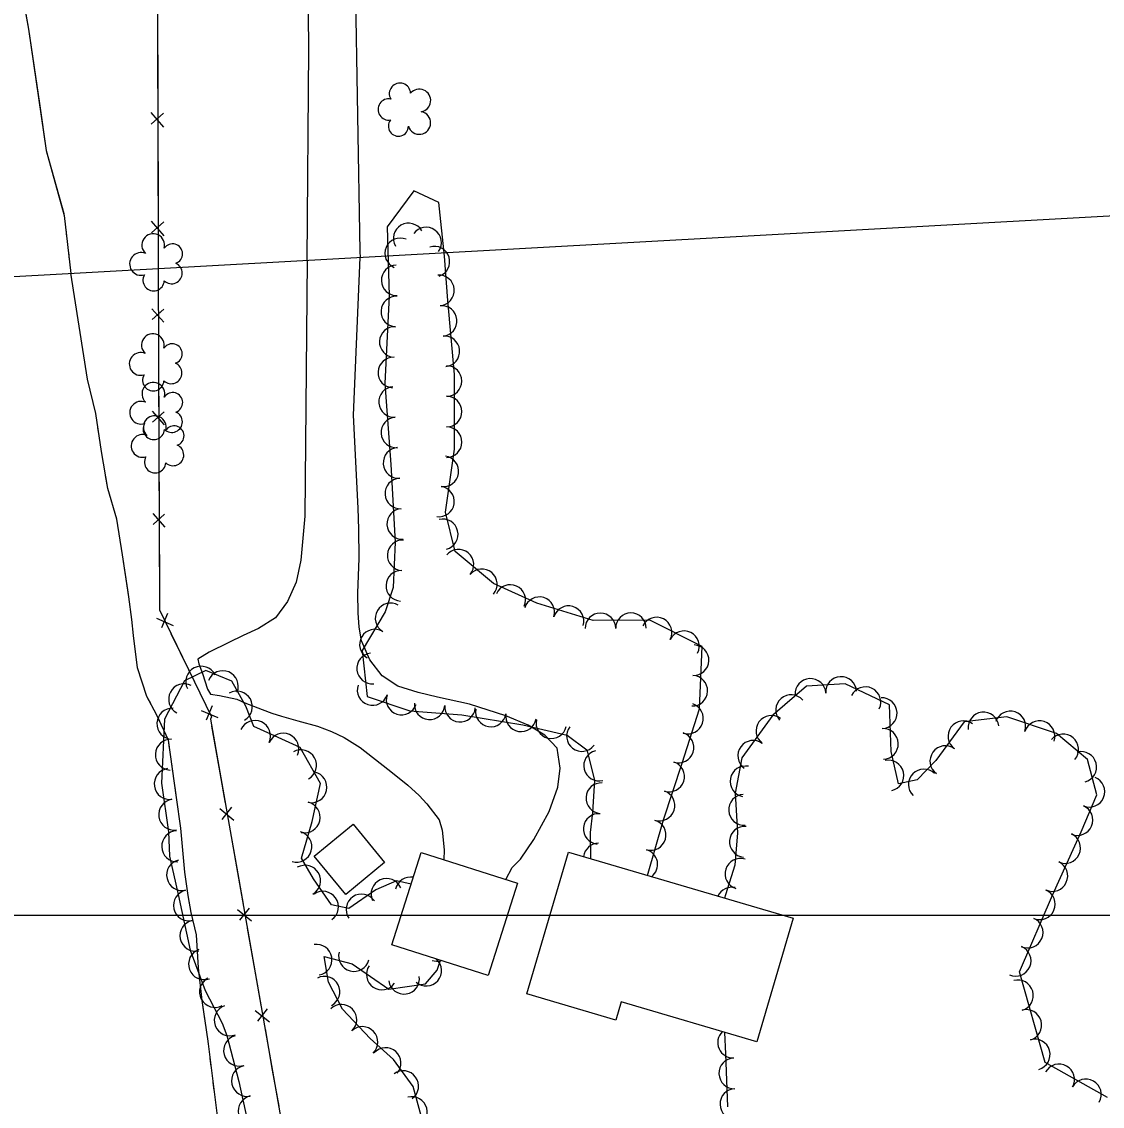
# Model space of a CAD drawing. Extents: x 353423 to 364002, y 127000 to 201942.
# Drawn here: x 361670.5 to 361952.6, y 147450.1 to 147733.2 of the extents above; entities that cross this region are included whole.
import ezdxf

# ---------------------------------------------------------------- set-up
doc = ezdxf.new("R2010")
doc.units = 0
for name, color, linetype in [('E_DTM_SlopeBottom', 7, 'Continuous'), ('E_FEN_Generic', 7, 'Continuous'), ('E_LAND_TreeLine', 7, 'Continuous'), ('E_MISCPROP', 7, 'Continuous'), ('E_RDWY_Gravel', 7, 'Continuous'), ('E_STRUCT_WingWall', 7, 'Continuous'), ('E_WTR_FlowLine', 7, 'Continuous')]:
    doc.layers.add(name, color=color, linetype=linetype)

msp = doc.modelspace()

# ---------------------------------------------------------------- linework, layer by layer
at = {"layer": 'E_DTM_SlopeBottom'}
for p, q in [((361704.23, 147709.51), (361707.54, 147705.73)), ((361707.53, 147709.35), (361704.31, 147706.49)), ((361704.31, 147681.13), (361707.61, 147677.34)), ((361707.61, 147680.96), (361704.38, 147678.11)), ((361704.47, 147658.31), (361707.59, 147654.76)), ((361707.58, 147658.16), (361704.54, 147655.46)), ((361704.58, 147631.56), (361707.71, 147628)), ((361707.69, 147631.41), (361704.66, 147628.71)), ((361704.69, 147604.8), (361707.82, 147601.24)), ((361707.8, 147604.65), (361704.77, 147601.95)), ((361708.53, 147578.69), (361706.96, 147574.95)), ((361705.66, 147577.48), (361710.02, 147575.63)), ((361717.35, 147553.42), (361721.71, 147551.56)), ((361720.22, 147554.63), (361718.65, 147550.88)), ((361722.17, 147527.77), (361725.85, 147524.8)), ((361725.26, 147528.16), (361722.73, 147524.98)), ((361726.82, 147501.43), (361730.51, 147498.45)), ((361729.91, 147501.81), (361727.38, 147498.63)), ((361731.48, 147475.08), (361735.16, 147472.1)), ((361734.57, 147475.46), (361732.04, 147472.28))]:
    msp.add_line(p, q, dxfattribs=at)
for points in [[(361705.35, 148061.44), (361705.74, 147973.83), (361705.66, 147822.02), (361706.09, 147682.87), (361706.07, 147668.72)], [(361705.94, 147732.38), (361705.97, 147720.84)], [(361705.97, 147720.84), (361706, 147710.7)], [(361706.02, 147703.99), (361706.06, 147692.46)], [(361706.06, 147692.46), (361706.09, 147682.87), (361706.09, 147682.31)], [(361706.08, 147675.61), (361706.07, 147668.72)], [(361706.09, 147669), (361706.47, 147579.64), (361720.02, 147551.75), (361719.74, 147551.1), (361745.23, 147406.84)], [(361706.09, 147669), (361706.13, 147659.43)], [(361706.16, 147653.11), (361706.21, 147642.24)], [(361706.21, 147642.24), (361706.24, 147632.68)], [(361706.27, 147626.36), (361706.32, 147615.49)], [(361706.32, 147615.49), (361706.36, 147605.92)], [(361706.38, 147599.6), (361706.43, 147588.73)], [(361706.43, 147588.73), (361706.47, 147579.64), (361706.67, 147579.21)], [(361709.43, 147573.53), (361714.19, 147563.75)], [(361714.19, 147563.75), (361718.37, 147555.15)], [(361720.06, 147549.29), (361721.96, 147538.58)], [(361721.96, 147538.58), (361723.62, 147529.16)], [(361724.72, 147522.94), (361726.61, 147512.23)], [(361726.61, 147512.23), (361728.27, 147502.81)], [(361729.37, 147496.59), (361731.27, 147485.88)], [(361731.27, 147485.88), (361732.93, 147476.47)], [(361734.03, 147470.24), (361735.92, 147459.53)], [(361735.92, 147459.53), (361737.58, 147450.12)]]:
    msp.add_lwpolyline(points, dxfattribs=at)
at = {"layer": 'E_FEN_Generic'}
for points in [[(361833.9, 147510.35), (361838.02, 147524.89), (361842.91, 147539.69), (361847.48, 147553.87), (361848.16, 147570.15), (361834.49, 147576.97), (361819.73, 147576.93), (361804.95, 147581.45), (361793.68, 147586.52), (361783.69, 147594.88), (361781.15, 147605.18), (361783.52, 147621.66), (361783.49, 147641.14), (361781.74, 147660.48), (361780.86, 147672.01), (361779.38, 147686.06), (361772.88, 147689.09), (361765.9, 147679.64), (361766.41, 147661.7), (361765.26, 147638.78), (361766.82, 147617.65), (361768.01, 147597.32), (361767.48, 147585.52), (361765.36, 147579.16), (361759.38, 147569.1), (361760.67, 147557.02), (361771.81, 147553.35), (361785.42, 147552.25), (361801.31, 147549.68), (361812.93, 147547), (361818.08, 147543.09), (361820.05, 147535.19), (361819.48, 147526.78), (361818.95, 147521.52), (361819.04, 147514.73)], [(361772.17, 147508.02), (361768.32, 147508.92), (361762.98, 147506.55), (361755.87, 147501.7), (361751.39, 147502.63), (361746.65, 147509.42), (361743.52, 147514.8), (361746.29, 147524.38), (361748.51, 147534.31), (361743.22, 147543.74), (361735.5, 147547.19), (361731.06, 147549.22), (361729.03, 147554.54), (361725.33, 147561.04), (361718.54, 147563.86), (361713.01, 147561.11), (361707.75, 147551.14), (361706.94, 147534.42), (361708.83, 147521.68), (361709.05, 147515.34), (361711.37, 147505.32), (361714.49, 147490.83), (361718.35, 147480.33), (361722.82, 147471.8), (361724.03, 147468.51), (361727.19, 147456.5), (361730.68, 147440.58)], [(361954.03, 147452.36), (361937.75, 147461.5), (361931.04, 147485.14), (361939.61, 147505.2), (361947.14, 147521.73), (361951.18, 147531.4), (361948.79, 147540.59), (361940.67, 147547.42), (361927.68, 147551.74), (361916.53, 147550.48), (361909.19, 147540.35), (361904.32, 147535.33), (361899.41, 147534.21), (361897.53, 147542.7), (361897.05, 147554.88), (361885.53, 147560.39), (361875.44, 147559.77), (361866.6, 147552.14), (361858.55, 147541.08), (361856.74, 147531.78), (361857.39, 147521.45), (361856.66, 147513.03), (361854.22, 147505.31), (361854.03, 147504.43)], [(361775.04, 147446.62), (361772.73, 147455.26), (361767.59, 147462.3), (361761.46, 147467.79), (361754.23, 147475.39), (361750.58, 147482.48), (361749.46, 147489.17), (361756.78, 147487.24), (361766.36, 147480.66), (361775.88, 147482.06), (361779, 147485.58), (361779.85, 147488.17)], [(361854, 147469.35), (361854.28, 147463.77), (361854.75, 147449.92)]]:
    msp.add_lwpolyline(points, dxfattribs=at)
for centre, radius, start, end in [((361769.24, 147714.44), 2.78, 2.305, 210.078), ((361774.31, 147712.67), 2.97, 279.3341, 140.568), ((361766.3, 147710.32), 2.78, 78.982, 279.993), ((361774.29, 147706.81), 2.97, 196.9849, 79.9582), ((361768.83, 147705.96), 2.61, 141.6901, 359.6227), ((361771.5, 147676.64), 3.99, 30.0724, 210.0571), ((361776.07, 147675.59), 3.99, 324.4006, 144.3853), ((361704.82, 147674.89), 2.97, 344.0589, 227.0322), ((361769.3, 147672.76), 3.99, 66.9672, 246.9519), ((361709.87, 147672.64), 2.61, 288.7642, 146.6968), ((361778.25, 147670.6), 3.99, 287.4922, 107.4769), ((361701.63, 147669.99), 2.97, 66.4081, 287.642), ((361709.62, 147667.6), 2.78, 226.056, 67.0671), ((361768.38, 147665.71), 3.99, 91.6135, 271.5982), ((361704.92, 147665.74), 2.78, 149.379, 357.152), ((361779.45, 147663.09), 3.99, 274.3798, 94.3645), ((361768.29, 147657.58), 3.99, 87.152, 267.1367), ((361780.13, 147655.12), 3.99, 275.1727, 95.1574), ((361704.73, 147648.79), 2.97, 344.0589, 227.0322), ((361767.89, 147649.62), 3.99, 87.152, 267.1367), ((361780.85, 147647.18), 3.99, 275.1727, 95.1574), ((361709.78, 147646.54), 2.61, 288.7642, 146.6968), ((361701.54, 147643.88), 2.97, 66.4081, 287.642), ((361767.5, 147641.65), 3.99, 87.152, 267.1367), ((361709.53, 147641.5), 2.78, 226.056, 67.0671), ((361781.41, 147639.42), 3.99, 270.0988, 90.0835), ((361704.83, 147639.63), 2.78, 149.379, 357.152), ((361704.86, 147636.06), 2.97, 344.0589, 227.0322), ((361767.71, 147633.96), 3.99, 94.2139, 274.1986), ((361709.9, 147633.81), 2.61, 288.7642, 146.6968), ((361781.42, 147631.44), 3.99, 270.0988, 90.0835), ((361701.66, 147631.15), 2.97, 66.4081, 287.642), ((361705.22, 147627.38), 2.97, 344.0589, 227.0322), ((361709.66, 147628.77), 2.78, 226.056, 67.0671), ((361768.3, 147626), 3.99, 94.2139, 274.1986), ((361704.95, 147626.9), 2.78, 149.379, 357.152), ((361710.26, 147625.12), 2.61, 288.7642, 146.6968), ((361781.43, 147623.47), 3.99, 270.0988, 90.0835), ((361702.02, 147622.47), 2.97, 66.4081, 287.642), ((361710.02, 147620.09), 2.78, 226.056, 67.0671), ((361768.88, 147618.05), 3.99, 94.2139, 274.1986), ((361705.31, 147618.22), 2.78, 149.379, 357.152), ((361780.58, 147615.86), 3.99, 261.8016, 81.7863), ((361769.35, 147610.06), 3.99, 93.3598, 273.3444), ((361779.44, 147607.97), 3.99, 261.8016, 81.7863), ((361769.82, 147602.1), 3.99, 93.3598, 273.3444), ((361780.43, 147599.38), 3.99, 283.8919, 103.8766), ((361769.95, 147593.92), 3.99, 87.4545, 267.4391), ((361784.52, 147591.47), 3.99, 320.0597, 140.0444), ((361769.59, 147585.96), 3.99, 87.4545, 267.4391), ((361790.63, 147586.35), 3.99, 320.0597, 140.0444), ((361798.06, 147582.26), 3.99, 335.804, 155.7887), ((361766.78, 147577.46), 3.99, 59.2941, 239.2788), ((361805.64, 147579.06), 3.99, 342.985, 162.9697), ((361813.26, 147576.72), 3.99, 342.985, 162.9697), ((361821.58, 147574.84), 3.99, 0.1629, 180.1476), ((361829.56, 147574.87), 3.99, 0.1629, 180.1476), ((361836.27, 147573.75), 3.99, 333.4879, 153.4726), ((361762.7, 147570.61), 3.99, 59.2941, 239.2788), ((361843.41, 147570.19), 3.99, 333.4879, 153.4726), ((361845.92, 147566.53), 3.99, 267.6153, 87.6), ((361761.98, 147564.37), 3.99, 96.0964, 276.0811), ((361717.35, 147560.91), 4.04, 26.5395, 206.5242), ((361722.99, 147559.72), 4.04, 337.4399, 157.4246), ((361845.59, 147558.57), 3.99, 267.6153, 87.6), ((361876.44, 147557.72), 4.02, 3.5239, 183.5086), ((361884.45, 147558.21), 4.02, 3.5239, 183.5086), ((361712.88, 147556.33), 4.04, 62.1831, 242.1677), ((361726.67, 147554.41), 4.04, 299.6424, 119.6271), ((361762.08, 147558.75), 3.99, 161.7859, 341.7706), ((361890.78, 147555.55), 4.02, 334.4525, 154.4371), ((361769.66, 147556.25), 3.99, 161.7859, 341.7706), ((361776.98, 147555.03), 3.99, 175.3942, 355.3789), ((361844.46, 147551.31), 3.99, 252.1212, 72.1059), ((361871.39, 147553.49), 4.02, 40.776, 220.7607), ((361895.03, 147552.71), 4.02, 272.2596, 92.2443), ((361709.81, 147549.95), 4.04, 87.2374, 267.2221), ((361784.93, 147554.38), 3.99, 175.3942, 355.3789), ((361792.97, 147553.14), 3.99, 170.8038, 350.7885), ((361800.84, 147551.87), 3.99, 170.8038, 350.7885), ((361866.23, 147548.06), 4.02, 53.9498, 233.9345), ((361921.6, 147548.93), 4.02, 6.4566, 186.4413), ((361928.61, 147549.22), 4.02, 341.6415, 161.6262), ((361731.4, 147546.74), 4.04, 335.4259, 155.4105), ((361808.76, 147550.1), 3.99, 167.0379, 347.0226), ((361916.37, 147546.68), 4.02, 54.0887, 234.0734), ((361936.23, 147546.68), 4.02, 341.6415, 161.6262), ((361738.78, 147543.41), 4.04, 335.9729, 155.9576), ((361816.75, 147546.72), 3.99, 142.7548, 322.7394), ((361842.01, 147543.73), 3.99, 252.1212, 72.1059), ((361895.35, 147544.68), 4.02, 272.2596, 92.2443), ((361942.42, 147543.21), 4.02, 319.9061, 139.8908), ((361709.42, 147541.87), 4.04, 87.2374, 267.2221), ((361861.5, 147541.56), 4.02, 53.9498, 233.9345), ((361911.66, 147540.17), 4.02, 54.0887, 234.0734), ((361743.41, 147539.08), 4.04, 299.2665, 119.2511), ((361821.24, 147539.01), 3.99, 104.0046, 283.9893), ((361947.12, 147538.64), 4.02, 284.6148, 104.5995), ((361709.11, 147534.22), 4.04, 98.4487, 278.4333), ((361839.54, 147536.16), 3.99, 251.7389, 71.7236), ((361859.48, 147534.88), 4.02, 79.0084, 258.9931), ((361896.77, 147536.42), 4.02, 282.5308, 102.5154), ((361906.02, 147534.05), 4.02, 45.906, 225.8907), ((361746.13, 147533.37), 4.04, 257.4471, 77.4318), ((361949.24, 147532.2), 4.02, 247.3319, 67.3166), ((361821.82, 147530.51), 3.99, 86.1755, 266.1602), ((361837.04, 147528.59), 3.99, 251.7389, 71.7236), ((361710.29, 147526.22), 4.04, 98.4487, 278.4333), ((361744.37, 147525.48), 4.04, 257.4471, 77.4318), ((361859.12, 147527.46), 4.02, 93.6175, 273.6022), ((361946.14, 147524.79), 4.02, 247.3319, 67.3166), ((361821.15, 147522.49), 3.99, 84.2302, 264.2149), ((361834.71, 147520.87), 3.99, 254.1849, 74.1696), ((361711.07, 147517.95), 4.04, 92.0228, 272.0074), ((361742.19, 147517.84), 4.04, 253.8279, 73.8126), ((361859.3, 147519.13), 4.02, 85.0221, 265.0067), ((361942.91, 147517.51), 4.02, 245.5172, 65.5019), ((361821.13, 147514.76), 3.99, 90.7747, 172.596), ((361832.54, 147513.2), 3.99, 307.5359, 74.1696), ((361712.36, 147510.42), 4.04, 103.0565, 283.0412), ((361744.47, 147508.96), 4.04, 300.2276, 120.2123), ((361858.14, 147510.75), 4.02, 72.4991, 252.4838), ((361939.58, 147510.2), 4.02, 245.5172, 65.5019), ((361772.05, 147505.87), 4.04, 79.9302, 166.851), ((361765.74, 147505.46), 4.04, 23.9622, 203.9469), ((361855.92, 147503.23), 4.02, 77.5689, 154.7852), ((361714.14, 147502.5), 4.04, 102.1399, 282.1246), ((361749.14, 147502.15), 4.04, 304.8988, 124.8835), ((361759.22, 147501.42), 4.04, 34.3015, 214.2862), ((361936.3, 147502.81), 4.02, 246.8943, 66.8789), ((361715.84, 147494.6), 4.04, 102.1399, 282.1246), ((361933.15, 147495.42), 4.02, 246.8943, 66.8789), ((361718.09, 147487.17), 4.04, 110.2153, 290.2), ((361747.48, 147488.31), 4.01, 279.4519, 99.4366), ((361757.24, 147489.29), 4.01, 165.2626, 345.2472), ((361930, 147488.04), 4.02, 246.8943, 66.8789), ((361776.11, 147485.48), 4.01, 228.3721, 48.3568), ((361778.87, 147491.95), 4.01, 251.9507, 286.6931), ((361764.5, 147484.48), 4.01, 145.492, 325.4767), ((361720.96, 147479.92), 4.04, 117.6318, 297.6165), ((361749.52, 147479.96), 4.01, 297.2566, 117.2413), ((361770.32, 147483.36), 4.01, 188.4098, 8.3944), ((361930.6, 147479), 4.02, 285.8387, 105.8234), ((361724.81, 147472.5), 4.04, 110.147, 290.1317), ((361753.94, 147472.64), 4.01, 313.566, 133.5507), ((361932.79, 147471.28), 4.02, 285.8387, 105.8234), ((361759.46, 147466.84), 4.01, 313.566, 133.5507), ((361727.24, 147464.59), 4.04, 104.7545, 284.7392), ((361856.23, 147466.69), 4.01, 134.9409, 272.8659), ((361934.98, 147463.55), 4.02, 285.8387, 105.8234), ((361765.51, 147461.34), 4.01, 318.1591, 138.1438), ((361856.55, 147458.65), 4.01, 91.943, 271.9277), ((361729.31, 147456.69), 4.04, 102.379, 282.3636), ((361770.09, 147455.32), 4.01, 306.1916, 126.1762), ((361941.35, 147457.07), 4.02, 330.7241, 150.7088), ((361948.35, 147453.14), 4.02, 330.7241, 150.7088), ((361856.82, 147450.64), 4.01, 91.943, 271.9277), ((361731.04, 147448.8), 4.04, 102.379, 282.3636), ((361772.36, 147448.53), 4.01, 284.9762, 104.9609)]:
    msp.add_arc(centre, radius, start, end, dxfattribs=at)
at = {"layer": 'E_LAND_TreeLine'}
for p, q in [((358000, 147500), (363000, 147500)), ((359000, 147500), (363000, 147500)), ((360000, 147500), (362000, 147500)), ((361500, 147500), (363000, 147500))]:
    msp.add_line(p, q, dxfattribs=at)
at = {"layer": 'E_MISCPROP'}
for points in [[(361744.98, 147670.88), (361745.47, 147726.1), (361744.44, 147835.43), (361742.25, 147914.78), (361742, 147935.75), (361743.97, 147953.2), (361746.46, 147961.63), (361753.22, 147979.46), (361761.38, 147991.89), (361774.73, 148006.02), (361792.18, 148018.02), (361814.83, 148025.27), (361840.6, 148030.99), (361878.39, 148032.31), (361946.96, 148034.8), (361954.58, 148036.62), (361962.41, 148039.96), (361965.7, 148041.96), (361967.83, 148045.22)], [(361969.68, 148008.41), (361961.1, 148013.48), (361957.12, 148014.15), (361953.69, 148014.35), (361934.38, 148014.7), (361887.46, 148015.06), (361834.3, 148014.26), (361821.77, 148012.47), (361812.54, 148010.38), (361804.48, 148007.09), (361789.54, 147999.3), (361769.46, 147982.06), (361762.15, 147971.51), (361759.32, 147964.02), (361758.08, 147960.47), (361756.07, 147947.53), (361756.9, 147932.11), (361758.44, 147864.93), (361757.52, 147744.32), (361758.8, 147673.21), (361758.83, 147671.64)], [(361796.89, 147509.26), (361798.56, 147512.37), (361800.69, 147514.6), (361804.18, 147519.7), (361808.17, 147527.07), (361810.43, 147533.42), (361811.11, 147538.32), (361810.3, 147543.59), (361807.1, 147546.93), (361802.72, 147549.61), (361796.93, 147551.99), (361787.38, 147555.02), (361779.08, 147556.86), (361774.04, 147558.07), (361768.65, 147559.73), (361764.64, 147562.47), (361761.38, 147566.6), (361759.22, 147571.63), (361758.62, 147575.18), (361758.36, 147578.9), (361758.22, 147584.01), (361758.61, 147593.21), (361758.47, 147600.76), (361758.31, 147606.27), (361757.09, 147630.54), (361758.83, 147671.64)], [(361744.98, 147670.88), (361744.41, 147604.11), (361743.36, 147592.67), (361742.11, 147586.92), (361739.86, 147581.9), (361736.72, 147577.59), (361732.31, 147574.81), (361728.27, 147573), (361724.54, 147571.12), (361719.47, 147568.59), (361716.49, 147566.81), (361716.71, 147565.54), (361717.67, 147563.05), (361719.01, 147558.94), (361719.79, 147557.67), (361722.15, 147557.28), (361726.61, 147556.37), (361728.78, 147555.42), (361733.26, 147553.67), (361735.83, 147552.72), (361738.33, 147551.93), (361742.62, 147550.69), (361747.71, 147549.32), (361751.38, 147547.95), (361754.69, 147546.33), (361758.82, 147543.77), (361762.11, 147541.24), (361766.9, 147537.5), (361771.31, 147533.93), (361774.29, 147531.18), (361776.29, 147529.03), (361779.44, 147524.87), (361780.29, 147522.12), (361780.78, 147516.99), (361780.74, 147514.39)]]:
    msp.add_lwpolyline(points, dxfattribs=at)
at = {"layer": 'E_RDWY_Gravel'}
msp.add_lwpolyline([(362562.64, 147716.17), (361603.97, 147663.07)], dxfattribs=at)
msp.add_lwpolyline([(362562.64, 147716.17), (361603.97, 147663.07)], dxfattribs=at)
at = {"layer": 'E_STRUCT_WingWall'}
for points in [[(361668.34, 147753.42), (361672.27, 147731.27), (361676.87, 147699.61), (361681.57, 147682.66), (361683.32, 147667.46)], [(361670.54, 147740.99), (361672.27, 147731.27), (361675.09, 147711.86)], [(361675.09, 147711.86), (361676.87, 147699.61), (361681.44, 147683.13)], [(361681.98, 147679.11), (361682.21, 147677.09)], [(361682.68, 147673.05), (361682.91, 147671.03)], [(361725.08, 147419.74), (361719.13, 147467.08), (361717.56, 147477.68), (361716.63, 147486.23), (361716.13, 147494.81), (361714.73, 147500.68), (361713.98, 147505.11), (361713.1, 147511.23), (361712.06, 147522.68), (361710.89, 147530.71), (361708.78, 147545.69), (361705.69, 147552.38), (361703.16, 147557.07), (361700.74, 147564.58), (361699.69, 147572.96), (361699.24, 147577.19), (361698.49, 147583.04), (361696.76, 147594.02), (361695.35, 147603.32), (361692.97, 147611.35), (361691.29, 147621.01), (361689.87, 147630.92), (361687.64, 147639.89), (361683.34, 147667.61)], [(361688.23, 147637.51), (361687.64, 147639.89), (361683.34, 147667.61)], [(361689.75, 147631.39), (361689.24, 147633.43)], [(361690.7, 147625.15), (361690.4, 147627.23)], [(361691.66, 147618.92), (361691.3, 147620.99)], [(361698.2, 147584.9), (361696.76, 147594.02), (361695.35, 147603.32), (361692.97, 147611.35), (361692.38, 147614.77)], [(361704.17, 147555.2), (361703.16, 147557.07), (361700.74, 147564.58), (361699.69, 147572.96), (361699.24, 147577.19), (361698.49, 147583.04), (361698.2, 147584.9)], [(361706.99, 147549.57), (361706.11, 147551.48)], [(361709.06, 147543.68), (361708.78, 147545.69), (361708.75, 147545.75)], [(361709.94, 147537.43), (361709.65, 147539.51)], [(361714.33, 147503.07), (361713.98, 147505.11), (361713.1, 147511.23), (361712.06, 147522.68), (361710.89, 147530.71), (361710.53, 147533.27)], [(361718.26, 147472.92), (361717.56, 147477.68), (361716.63, 147486.23), (361716.13, 147494.81), (361714.73, 147500.68), (361714.33, 147503.07)], [(361719.18, 147466.68), (361719.13, 147467.08), (361718.88, 147468.76)], [(361719.97, 147460.42), (361719.71, 147462.5)], [(361720.75, 147454.16), (361720.49, 147456.25)]]:
    msp.add_lwpolyline(points, dxfattribs=at)
at = {"layer": 'E_WTR_FlowLine'}
for points in [[(361746.84, 147515.33), (361757.02, 147523.72), (361765.25, 147513.75), (361755.08, 147505.35)], [(361792.28, 147484.21), (361767.15, 147492.2), (361774.8, 147516.28), (361799.93, 147508.3)], [(361802.38, 147479.41), (361813.27, 147516.43), (361871.93, 147499.16), (361862.43, 147466.87), (361827.03, 147477.29), (361825.64, 147472.57)]]:
    msp.add_lwpolyline(points, close=True, dxfattribs=at)

doc.saveas('drawing.dxf')
